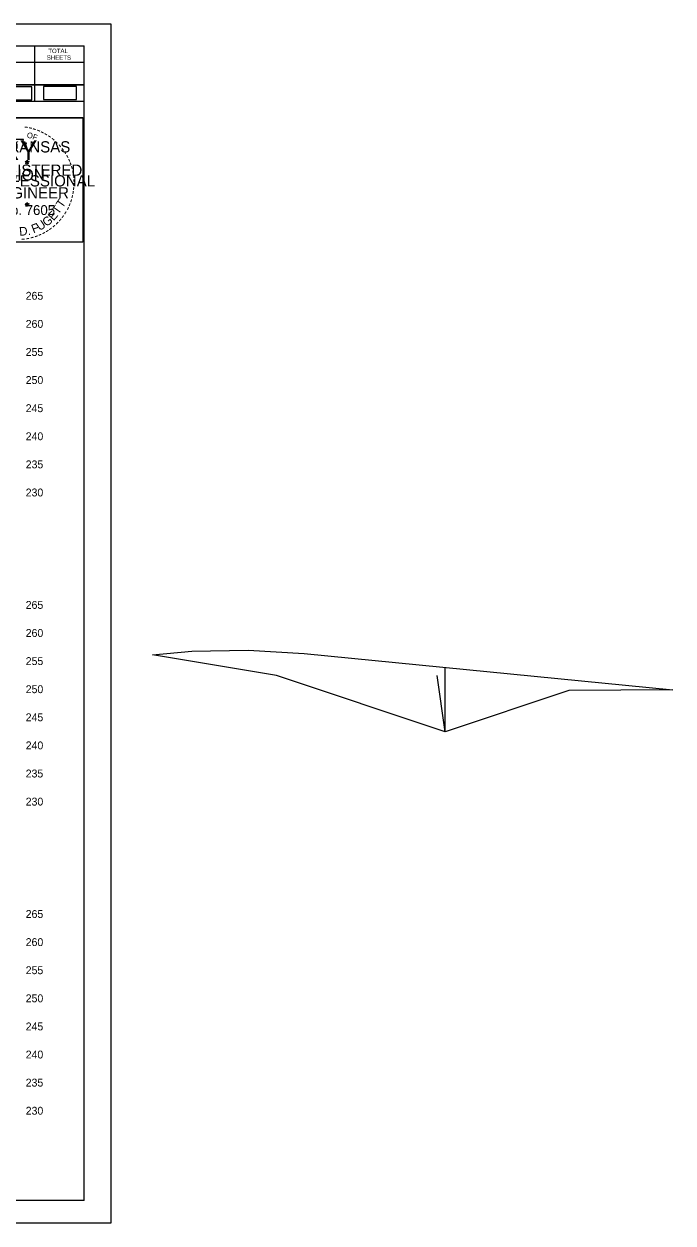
# Model space of a CAD drawing. Extents: x 1365647 to 1367999, y 387113 to 400173.
# Drawn here: x 1366041.6 to 1366157, y 398253 to 398466.3 of the extents above; entities that cross this region are included whole.
import ezdxf

# ---------------------------------------------------------------- set-up
doc = ezdxf.new("R2010")
doc.units = 0
for name, color, linetype in [('R_Axis Annot', 7, 'Continuous'), ('R_Border', 7, 'Continuous'), ('R_Border PE', 7, 'Continuous'), ('R_Border Prem', 7, 'Continuous'), ('R_Detour', 7, 'Continuous'), ('R_Drive', 7, 'Continuous'), ('R_No Plot', 7, 'Continuous')]:
    doc.layers.add(name, color=color, linetype=linetype)

msp = doc.modelspace()

# ---------------------------------------------------------------- linework, layer by layer
at = {"layer": 'R_Border'}
for p, q in [((1365736.09, 398462.41), (1366052.27, 398462.41)), ((1366043.47, 398462.41), (1366043.47, 398452.53)), ((1366052.27, 398256.95), (1366052.27, 398462.41)), ((1366052.27, 398459.47), (1366009.17, 398459.47)), ((1366052.27, 398459.49), (1366052.27, 398459.49)), ((1366052.27, 398455.47), (1366009.17, 398455.47)), ((1366012.13, 398455.47), (1366052.27, 398455.47)), ((1366052.27, 398452.53), (1365970.01, 398452.53)), ((1366009.17, 398449.61), (1366052.27, 398449.61)), ((1366052.27, 398256.95), (1365736.09, 398256.95))]:
    msp.add_line(p, q, dxfattribs=at)
at = {"layer": 'R_Border PE'}
for p, q in [((1366042.14, 398442.1), (1366042.1, 398441.85)), ((1366042.14, 398441.74), (1366042.14, 398442.1)), ((1366042.14, 398442.1), (1366042.19, 398441.85)), ((1366041.79, 398441.85), (1366042.14, 398441.74)), ((1366041.79, 398441.85), (1366042.04, 398441.8)), ((1366041.79, 398441.85), (1366042.03, 398441.73)), ((1366041.92, 398441.44), (1366042.14, 398441.74)), ((1366041.92, 398441.44), (1366042.05, 398441.69)), ((1366041.92, 398441.44), (1366042.14, 398441.66)), ((1366042.49, 398441.85), (1366042.14, 398441.74)), ((1366042.35, 398441.44), (1366042.14, 398441.74)), ((1366042.35, 398441.44), (1366042.14, 398441.66)), ((1366042.49, 398441.85), (1366042.2, 398441.8)), ((1366042.35, 398441.44), (1366042.22, 398441.73)), ((1366042.49, 398441.85), (1366042.28, 398441.75)), ((1366041.79, 398434.28), (1366042.14, 398434.17)), ((1366041.79, 398434.28), (1366042.04, 398434.23)), ((1366041.79, 398434.28), (1366042.03, 398434.16)), ((1366041.92, 398433.87), (1366042.14, 398434.17)), ((1366041.92, 398433.87), (1366042.05, 398434.11)), ((1366041.92, 398433.87), (1366042.14, 398434.09)), ((1366042.14, 398434.53), (1366042.1, 398434.28)), ((1366042.14, 398434.17), (1366042.14, 398434.53)), ((1366042.14, 398434.53), (1366042.19, 398434.28)), ((1366042.48, 398434.28), (1366042.14, 398434.17)), ((1366042.35, 398433.87), (1366042.14, 398434.17)), ((1366042.35, 398433.87), (1366042.14, 398434.08)), ((1366042.48, 398434.28), (1366042.2, 398434.23)), ((1366042.35, 398433.87), (1366042.21, 398434.16)), ((1366042.48, 398434.28), (1366042.28, 398434.18))]:
    msp.add_line(p, q, dxfattribs=at)
for points in [[(1366041.91, 398444.82), (1366042.05, 398445.1), (1366041.37, 398445.08), (1366041.51, 398445.74), (1366038.4, 398445.74)], [(1366042.14, 398442.1), (1366042.35, 398441.44), (1366041.79, 398441.85), (1366042.49, 398441.85), (1366041.92, 398441.44), (1366042.14, 398442.1)], [(1366042.14, 398434.53), (1366042.35, 398433.87), (1366041.79, 398434.28), (1366042.48, 398434.28), (1366041.92, 398433.87), (1366042.14, 398434.53)]]:
    msp.add_lwpolyline(points, dxfattribs=at)
for centre, radius in [((1366042.14, 398441.74), 0.172), ((1366042.14, 398441.74), 0.145), ((1366042.14, 398441.74), 0.116), ((1366042.14, 398441.74), 0.0991), ((1366042.14, 398441.74), 0.0747), ((1366042.14, 398441.74), 0.0495), ((1366042.14, 398441.74), 0.0296), ((1366042.14, 398434.17), 0.172), ((1366042.14, 398434.17), 0.145), ((1366042.14, 398434.17), 0.116), ((1366042.14, 398434.17), 0.0991), ((1366042.14, 398434.17), 0.0747), ((1366042.14, 398434.17), 0.0495), ((1366042.14, 398434.17), 0.0296)]:
    msp.add_circle(centre, radius, dxfattribs=at)
at = {"layer": 'R_Detour'}
for points in [[(1366037.16, 398452.84), (1366043, 398452.84), (1366043, 398455.15), (1366037.16, 398455.15)], [(1366045.08, 398452.88), (1366050.91, 398452.88), (1366050.91, 398455.19), (1366045.08, 398455.19)]]:
    msp.add_lwpolyline(points, close=True, dxfattribs=at)
at = {"layer": 'R_Drive'}
for q in [(1366115.02, 398350.4), (1366116.44, 398351.81)]:
    msp.add_line((1366116.44, 398340.38), q, dxfattribs=at)
msp.add_lwpolyline([(1366064.46, 398354.04), (1366071.42, 398354.72), (1366081.42, 398354.9), (1366091.4, 398354.28), (1366156.96, 398347.82), (1366138.46, 398347.72), (1366116.44, 398340.38), (1366086.46, 398350.37)], close=True, dxfattribs=at)
at = {"layer": 'R_No Plot'}
for p, q in [((1365723.69, 398466.31), (1366057.03, 398466.31)), ((1365723.69, 398252.98), (1366057.03, 398252.98))]:
    msp.add_line(p, q, dxfattribs=at)
for points in [[(1365723.69, 398466.31), (1366057.03, 398466.31), (1366057.03, 398252.97), (1365723.69, 398252.97)], [(1366028.95, 398449.65), (1366052.04, 398449.65), (1366052.04, 398427.5), (1366028.95, 398427.5)]]:
    msp.add_lwpolyline(points, close=True, dxfattribs=at)

# ---------------------------------------------------------------- texts
at = {"layer": 'R_Axis Annot'}
for s, p in [('265', (1366041.89, 398417.25)), ('260', (1366041.89, 398412.25)), ('255', (1366041.89, 398407.25)), ('250', (1366041.89, 398402.25)), ('245', (1366041.89, 398397.25)), ('240', (1366041.89, 398392.25)), ('235', (1366041.89, 398387.25)), ('230', (1366041.89, 398382.25)), ('265', (1366041.89, 398362.25)), ('260', (1366041.89, 398357.25)), ('255', (1366041.89, 398352.25)), ('250', (1366041.89, 398347.25)), ('245', (1366041.89, 398342.25)), ('240', (1366041.89, 398337.25)), ('235', (1366041.89, 398332.25)), ('230', (1366041.89, 398327.25)), ('265', (1366041.89, 398307.25)), ('260', (1366041.89, 398302.25)), ('255', (1366041.89, 398297.25)), ('250', (1366041.89, 398292.25)), ('245', (1366041.89, 398287.25)), ('240', (1366041.89, 398282.25)), ('235', (1366041.89, 398277.25)), ('230', (1366041.89, 398272.25))]:
    msp.add_text(s, height=1.4, dxfattribs=at).set_placement(p)
at = {"layer": 'R_Border'}
for s, p in [('TOTAL', (1366045.91, 398461.13)), ('SHEETS', (1366045.63, 398459.95))]:
    msp.add_text(s, height=0.782, rotation=360, dxfattribs=at).set_placement(p)
at = {"layer": 'R_Border PE'}
for s, height, rotation, p in [('-', 1.6, 352.1617, (1366041.54, 398447.38)), ('O', 1, 350.4515, (1366042.05, 398446.07)), ('-', 1.6, 347.2049, (1366042.26, 398447.27)), ('F', 1, 340.0707, (1366043, 398445.84)), ('-', 1.6, 342.3362, (1366042.9, 398447.11)), ('-', 1.6, 337.8551, (1366043.63, 398446.89)), ('-', 1.6, 334.1211, (1366044.26, 398446.62)), ('-', 1.6, 329.6409, (1366044.84, 398446.34)), ('-', 1.6, 325.8627, (1366045.48, 398445.98)), ('ARKANSAS', 2, 360, (1366035.25, 398443.45)), ('-', 1.6, 320.5297, (1366046.09, 398445.55)), ('-', 1.6, 315.5786, (1366046.69, 398445.06)), ('-', 1.6, 309.8797, (1366047.26, 398444.51)), ('-', 1.6, 306.6522, (1366047.79, 398443.91)), ('-', 1.4, 303.6753, (1366048.27, 398443.34)), ('-', 1.6, 299.6684, (1366048.59, 398442.73)), ('-', 1.6, 294.6628, (1366048.92, 398442.12)), ('REGISTERED', 2, 360, (1366034.57, 398439.3)), ('DWB', 0.01, 360, (1366042.12, 398441.73)), ('-', 1.6, 290.5728, (1366049.17, 398441.55)), ('-', 1.6, 285.1233, (1366049.41, 398440.97)), ('-', 1.6, 280.5493, (1366049.61, 398440.22)), ('PROFESSIONAL', 2, 360, (1366033.42, 398437.4)), ('-', 1.6, 276.5962, (1366049.77, 398439.46)), ('-', 1.6, 274.3301, (1366049.83, 398438.73)), ('-', 1.6, 269.9407, (1366049.86, 398438.1)), ('ENGINEER', 2, 360, (1366035.61, 398435.27)), ('-', 1.6, 255.7626, (1366049.66, 398436.1)), ('-', 1.6, 260.9953, (1366049.77, 398436.78)), ('-', 1.6, 263.5172, (1366049.84, 398437.44)), ('No. 7605', 1.757, 360, (1366037.58, 398432.32)), ('DWB', 0.01, 360, (1366042.12, 398434.16)), ('T', 1.54, 55.055, (1366047.69, 398432.32)), ('T', 1.54, 55.055, (1366048.42, 398433.44)), ('-', 1.6, 244.6197, (1366049, 398434.08)), ('-', 1.6, 247.8887, (1366049.26, 398434.71)), ('-', 1.6, 252.8681, (1366049.48, 398435.38)), ('U', 1.54, 34.4052, (1366044.39, 398429.44)), ('G', 1.54, 38.2173, (1366045.59, 398430.17)), ('E', 1.54, 48.7313, (1366046.84, 398431.2)), ('-', 1.6, 231.2538, (1366047.77, 398432.11)), ('-', 1.6, 233.8452, (1366048.2, 398432.68)), ('-', 1.6, 239.0712, (1366048.6, 398433.33)), ('D.', 1.54, 5.2602, (1366040.8, 398428.61)), ('F', 1.54, 20.8202, (1366043.25, 398429.05)), ('-', 1.6, 207.3568, (1366045.13, 398429.83)), ('-', 1.6, 212.2491, (1366045.69, 398430.18)), ('-', 1.6, 215.7363, (1366046.22, 398430.57)), ('-', 1.6, 221.0851, (1366046.77, 398431.04)), ('-', 1.6, 225.7653, (1366047.29, 398431.55)), ('-', 1.6, 185.8167, (1366041.74, 398428.67)), ('-', 1.6, 191.2858, (1366042.48, 398428.8)), ('-', 1.6, 195.4743, (1366043.21, 398429)), ('-', 1.6, 200.7184, (1366043.89, 398429.24)), ('-', 1.6, 204.2516, (1366044.5, 398429.51))]:
    msp.add_text(s, height=height, rotation=rotation, dxfattribs=at).set_placement(p)
at = {"layer": 'R_Border Prem'}
for s, height, p in [('PRELIMINARY', 3.5, (1366012.23, 398442.08)), ('SUBJECT TO REVISION', 2.0751, (1366014.03, 398438.45))]:
    msp.add_text(s, height=height, rotation=360, dxfattribs=at).set_placement(p)

doc.saveas('drawing.dxf')
